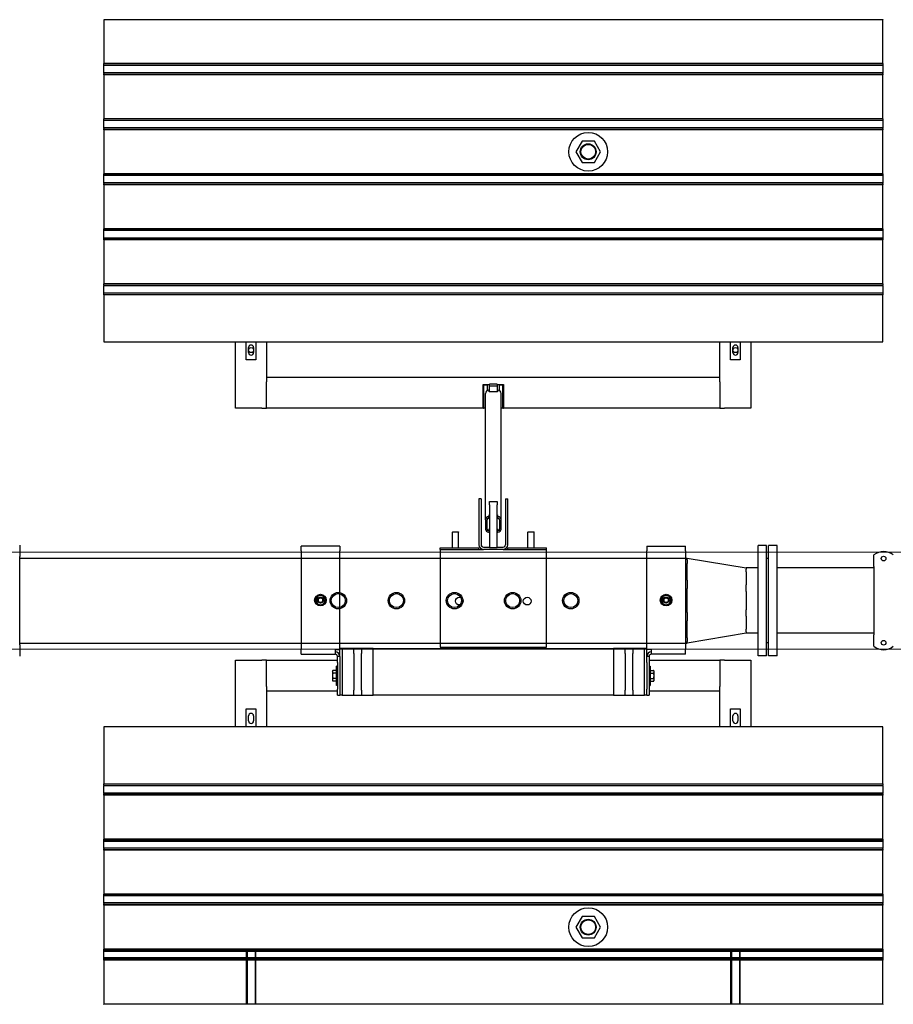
# Model space of a CAD drawing. Extents: x -89225 to 110569, y 13360 to 87647.
# Tile 327 of 478: x 44561 to 46816, y 76422 to 78962. Entities that reach past the tile are written whole.
import ezdxf

# ---------------------------------------------------------------- set-up
doc = ezdxf.new("R2010")
doc.units = 0
doc.layers.add('Beluchtingstank', color=253, linetype='Continuous')
doc.layers.add('Iv-Lines 035', color=4, linetype='Continuous')

# ---------------------------------------------------------------- blocks, each defined once
blk = doc.blocks.new('Leidingwerk beluchtingsinstallatie')
for p, q in [((1291882.7, -926627.1), (1291882.7, -926651.5)), ((1293788.3, -926912.9), (1293788.3, -926627.9)), ((1293810.3, -926627.9), (1293788.3, -926627.9)), ((1293810.3, -926912.9), (1293810.3, -926627.9)), ((1293815.3, -926912.9), (1293815.3, -926627.9)), ((1293837.3, -926627.9), (1293815.3, -926627.9)), ((1293837.3, -926912.9), (1293837.3, -926627.9)), ((1291882.7, -926651.5), (1291882.7, -926656.4)), ((1291882.7, -926884.3), (1291882.7, -926656.4)), ((1291882.7, -926660.8), (1293604.9, -926660.8)), ((1293604.9, -926665.3), (1293604.9, -926660.8)), ((1293604.9, -926660.8), (1293757.3, -926686.2)), ((1293815.3, -926661.4), (1293810.3, -926661.4)), ((1294087.3, -926677), (1294087.3, -926652.6)), ((1293604.9, -926665.3), (1293604.9, -926674.2)), ((1293604.9, -926717.9), (1293604.9, -926674.2)), ((1293757.3, -926686.2), (1293757.3, -926689.6)), ((1293788.3, -926686.2), (1293757.3, -926686.2)), ((1294087.3, -926686.2), (1293837.3, -926686.2)), ((1294087.3, -926682), (1294087.3, -926677)), ((1294087.3, -926682), (1294087.3, -926858.7)), ((1293757.3, -926696.5), (1293757.3, -926689.6)), ((1293757.3, -926696.5), (1293757.3, -926730)), ((1293604.9, -926717.9), (1293604.9, -926739.5)), ((1293757.3, -926746.6), (1293757.3, -926730)), ((1293604.9, -926770.4), (1293604.9, -926739.5)), ((1293757.3, -926746.6), (1293757.3, -926770.4)), ((1293604.9, -926801.2), (1293604.9, -926770.4)), ((1293757.3, -926770.4), (1293757.3, -926794.1)), ((1293604.9, -926801.2), (1293604.9, -926822.8)), ((1293757.3, -926810.7), (1293757.3, -926794.1)), ((1293757.3, -926810.7), (1293757.3, -926844.2)), ((1293604.9, -926866.5), (1293604.9, -926822.8)), ((1293757.3, -926854.5), (1293604.9, -926879.9)), ((1293757.3, -926851.1), (1293757.3, -926844.2)), ((1293757.3, -926851.1), (1293757.3, -926854.5)), ((1293788.3, -926854.5), (1293757.3, -926854.5)), ((1294087.3, -926854.5), (1293837.3, -926854.5)), ((1294087.3, -926863.7), (1294087.3, -926858.7)), ((1294087.3, -926888.1), (1294087.3, -926863.7)), ((1291882.7, -926879.9), (1293604.9, -926879.9)), ((1291882.7, -926884.3), (1291882.7, -926889.2)), ((1291882.7, -926889.2), (1291882.7, -926913.6)), ((1293604.9, -926866.5), (1293604.9, -926875.5)), ((1293604.9, -926879.9), (1293604.9, -926875.5)), ((1293815.3, -926879.4), (1293810.3, -926879.4)), ((1293810.3, -926912.9), (1293788.3, -926912.9)), ((1293837.3, -926912.9), (1293815.3, -926912.9))]:
    blk.add_line(p, q)
for centre, radius in [((1294112.3, -926661.9), 6), ((1292704.9, -926770.4), 21.2), ((1292704.9, -926770.4), 21.2), ((1292704.9, -926770.4), 18), ((1292854.9, -926770.4), 21.2), ((1292854.9, -926770.4), 21.2), ((1292854.9, -926770.4), 18), ((1293004.9, -926770.4), 21.2), ((1293004.9, -926770.4), 21.2), ((1293004.9, -926770.4), 18), ((1293154.9, -926770.4), 21.2), ((1293154.9, -926770.4), 21.2), ((1293154.9, -926770.4), 18), ((1293304.9, -926770.4), 21.2), ((1293304.9, -926770.4), 21.2), ((1293304.9, -926770.4), 18), ((1294112.3, -926878.9), 6)]:
    blk.add_circle(centre, radius)
for centre, start, end in [((1294112.3, -926683.9), 51.3178, 128.6822), ((1294112.3, -926856.9), 231.3178, 308.6822)]:
    blk.add_arc(centre, 40, start, end)
blk = doc.blocks.new('Beluchtingselementen Bosman')
for p, q in [((1284289.4, -859100.6), (1284289.4, -859214)), ((1286299.4, -859100.6), (1284289.4, -859100.6)), ((1286299.4, -859099.9), (1286299.4, -859100.6)), ((1286299.4, -859214), (1286299.4, -859100.6)), ((1284289.4, -859214.7), (1284289.4, -859214)), ((1286299.4, -859214), (1284289.4, -859214)), ((1284289.4, -859217.5), (1284289.4, -859214.7)), ((1286299.4, -859214.7), (1284289.4, -859214.7)), ((1284289.4, -859217.5), (1284289.4, -859218.7)), ((1284289.4, -859220.3), (1284289.4, -859218.7)), ((1286299.4, -859218.7), (1284289.4, -859218.7)), ((1284289.4, -859236.3), (1284289.4, -859220.3)), ((1286299.4, -859214), (1286299.4, -859214.7)), ((1286299.4, -859214.7), (1286299.4, -859217.5)), ((1286299.4, -859218.7), (1286299.4, -859217.5)), ((1286299.4, -859218.7), (1286299.4, -859220.3)), ((1286299.4, -859220.3), (1286299.4, -859236.3)), ((1284289.4, -859237.8), (1284289.4, -859236.3)), ((1284289.4, -859237.8), (1284289.4, -859239.1)), ((1286299.4, -859237.8), (1284289.4, -859237.8)), ((1284289.4, -859241.9), (1284289.4, -859239.1)), ((1284289.4, -859242.6), (1284289.4, -859241.9)), ((1286299.4, -859241.9), (1284289.4, -859241.9)), ((1284289.4, -859242.6), (1284289.4, -859356)), ((1286299.4, -859242.6), (1284289.4, -859242.6)), ((1286299.4, -859236.3), (1286299.4, -859237.8)), ((1286299.4, -859239.1), (1286299.4, -859237.8)), ((1286299.4, -859239.1), (1286299.4, -859241.9)), ((1286299.4, -859241.9), (1286299.4, -859242.6)), ((1286299.4, -859356), (1286299.4, -859242.6)), ((1284289.4, -859356.7), (1284289.4, -859356)), ((1286299.4, -859356), (1284289.4, -859356)), ((1284289.4, -859359.5), (1284289.4, -859356.7)), ((1286299.4, -859356.7), (1284289.4, -859356.7)), ((1284289.4, -859359.5), (1284289.4, -859360.7)), ((1286299.4, -859356), (1286299.4, -859356.7)), ((1286299.4, -859356.7), (1286299.4, -859359.5)), ((1286299.4, -859360.7), (1286299.4, -859359.5)), ((1284289.4, -859362.3), (1284289.4, -859360.7)), ((1286299.4, -859360.7), (1284289.4, -859360.7)), ((1284289.4, -859378.3), (1284289.4, -859362.3)), ((1284289.4, -859379.8), (1284289.4, -859378.3)), ((1284289.4, -859379.8), (1284289.4, -859381.1)), ((1286299.4, -859379.8), (1284289.4, -859379.8)), ((1284289.4, -859383.9), (1284289.4, -859381.1)), ((1284289.4, -859384.6), (1284289.4, -859383.9)), ((1286299.4, -859383.9), (1284289.4, -859383.9)), ((1284289.4, -859384.6), (1284289.4, -859498)), ((1286299.4, -859384.6), (1284289.4, -859384.6)), ((1286299.4, -859360.7), (1286299.4, -859362.3)), ((1286299.4, -859362.3), (1286299.4, -859378.3)), ((1286299.4, -859378.3), (1286299.4, -859379.8)), ((1286299.4, -859381.1), (1286299.4, -859379.8)), ((1286299.4, -859381.1), (1286299.4, -859383.9)), ((1286299.4, -859383.9), (1286299.4, -859384.6)), ((1286299.4, -859498), (1286299.4, -859384.6)), ((1285523.4, -859413.8), (1285507.6, -859441.4)), ((1285555.2, -859413.7), (1285523.4, -859413.8)), ((1285571.2, -859441.2), (1285555.2, -859413.7)), ((1285507.6, -859441.4), (1285523.6, -859468.9)), ((1285555.4, -859468.8), (1285571.2, -859441.2)), ((1285523.6, -859468.9), (1285555.4, -859468.8)), ((1284289.4, -859498.7), (1284289.4, -859498)), ((1286299.4, -859498), (1284289.4, -859498)), ((1284289.4, -859501.5), (1284289.4, -859498.7)), ((1286299.4, -859498.7), (1284289.4, -859498.7)), ((1284289.4, -859501.5), (1284289.4, -859502.7)), ((1284289.4, -859504.3), (1284289.4, -859502.7)), ((1286299.4, -859502.7), (1284289.4, -859502.7)), ((1284289.4, -859520.3), (1284289.4, -859504.3)), ((1286299.4, -859498), (1286299.4, -859498.7)), ((1286299.4, -859498.7), (1286299.4, -859501.5)), ((1286299.4, -859502.7), (1286299.4, -859501.5)), ((1286299.4, -859502.7), (1286299.4, -859504.3)), ((1286299.4, -859504.3), (1286299.4, -859520.3)), ((1284289.4, -859521.8), (1284289.4, -859520.3)), ((1284289.4, -859521.8), (1284289.4, -859523.1)), ((1286299.4, -859521.8), (1284289.4, -859521.8)), ((1284289.4, -859525.9), (1284289.4, -859523.1)), ((1284289.4, -859526.6), (1284289.4, -859525.9)), ((1286299.4, -859525.9), (1284289.4, -859525.9)), ((1284289.4, -859526.6), (1284289.4, -859640)), ((1286299.4, -859526.6), (1284289.4, -859526.6)), ((1286299.4, -859520.3), (1286299.4, -859521.8)), ((1286299.4, -859523.1), (1286299.4, -859521.8)), ((1286299.4, -859523.1), (1286299.4, -859525.9)), ((1286299.4, -859525.9), (1286299.4, -859526.6)), ((1286299.4, -859640), (1286299.4, -859526.6)), ((1284289.4, -859640.7), (1284289.4, -859640)), ((1286299.4, -859640), (1284289.4, -859640)), ((1284289.4, -859643.5), (1284289.4, -859640.7)), ((1286299.4, -859640.7), (1284289.4, -859640.7)), ((1284289.4, -859643.5), (1284289.4, -859644.7)), ((1284289.4, -859646.3), (1284289.4, -859644.7)), ((1286299.4, -859644.7), (1284289.4, -859644.7)), ((1284289.4, -859662.3), (1284289.4, -859646.3)), ((1284289.4, -859663.8), (1284289.4, -859662.3)), ((1284289.4, -859663.8), (1284289.4, -859665.1)), ((1286299.4, -859663.8), (1284289.4, -859663.8)), ((1286299.4, -859640), (1286299.4, -859640.7)), ((1286299.4, -859640.7), (1286299.4, -859643.5)), ((1286299.4, -859644.7), (1286299.4, -859643.5)), ((1286299.4, -859644.7), (1286299.4, -859646.3)), ((1286299.4, -859646.3), (1286299.4, -859662.3)), ((1286299.4, -859662.3), (1286299.4, -859663.8)), ((1286299.4, -859665.1), (1286299.4, -859663.8)), ((1284289.4, -859667.9), (1284289.4, -859665.1)), ((1284289.4, -859668.6), (1284289.4, -859667.9)), ((1286299.4, -859667.9), (1284289.4, -859667.9)), ((1284289.4, -859668.6), (1284289.4, -859782)), ((1286299.4, -859668.6), (1284289.4, -859668.6)), ((1286299.4, -859665.1), (1286299.4, -859667.9)), ((1286299.4, -859667.9), (1286299.4, -859668.6)), ((1286299.4, -859782), (1286299.4, -859668.6)), ((1284289.4, -859782.7), (1284289.4, -859782)), ((1286299.4, -859782), (1284289.4, -859782)), ((1284289.4, -859785.5), (1284289.4, -859782.7)), ((1286299.4, -859782.7), (1284289.4, -859782.7)), ((1284289.4, -859785.5), (1284289.4, -859786.7)), ((1284289.4, -859788.3), (1284289.4, -859786.7)), ((1286299.4, -859786.7), (1284289.4, -859786.7)), ((1284289.4, -859804.3), (1284289.4, -859788.3)), ((1286299.4, -859782), (1286299.4, -859782.7)), ((1286299.4, -859782.7), (1286299.4, -859785.5)), ((1286299.4, -859786.7), (1286299.4, -859785.5)), ((1286299.4, -859786.7), (1286299.4, -859788.3)), ((1286299.4, -859788.3), (1286299.4, -859804.3)), ((1284289.4, -859805.8), (1284289.4, -859804.3)), ((1284289.4, -859805.8), (1284289.4, -859807.1)), ((1286299.4, -859805.8), (1284289.4, -859805.8)), ((1284289.4, -859809.9), (1284289.4, -859807.1)), ((1284289.4, -859810.6), (1284289.4, -859809.9)), ((1286299.4, -859809.9), (1284289.4, -859809.9)), ((1284289.4, -859810.6), (1284289.4, -859931.3)), ((1286299.4, -859810.6), (1284289.4, -859810.6)), ((1286299.4, -859804.3), (1286299.4, -859805.8)), ((1286299.4, -859807.1), (1286299.4, -859805.8)), ((1286299.4, -859807.1), (1286299.4, -859809.9)), ((1286299.4, -859809.9), (1286299.4, -859810.6)), ((1286299.4, -859931.3), (1286299.4, -859810.6)), ((1284289.4, -859931.3), (1286299.4, -859931.3)), ((1284629.4, -860102.8), (1284629.4, -859931.3)), ((1284656.9, -859977.9), (1284656.9, -859931.3)), ((1284681.9, -859931.3), (1284681.9, -859977.9)), ((1284709.4, -859931.3), (1284709.4, -860022.8)), ((1285879.4, -860022.8), (1285879.4, -859931.3)), ((1285906.9, -859977.9), (1285906.9, -859931.3)), ((1285931.9, -859931.3), (1285931.9, -859977.9)), ((1285959.4, -859931.3), (1285959.4, -860102.8)), ((1284662.9, -859959.3), (1284662.9, -859946.3)), ((1284675.9, -859946.3), (1284675.9, -859959.3)), ((1285912.9, -859959.3), (1285912.9, -859946.3)), ((1285925.9, -859946.3), (1285925.9, -859959.3)), ((1284681.9, -859977.9), (1284656.9, -859977.9)), ((1285931.9, -859977.9), (1285906.9, -859977.9)), ((1284709.4, -860022.8), (1285879.4, -860022.8)), ((1284709.4, -860022.8), (1284709.4, -860034.8)), ((1284709.4, -860102.8), (1284709.4, -860034.8)), ((1285268.4, -860102.8), (1285268.4, -860041.8)), ((1285268.4, -860041.8), (1285284.4, -860041.8)), ((1285269.4, -860042.8), (1285269.4, -860102.8)), ((1285269.4, -860042.8), (1285279.4, -860042.8)), ((1285279.4, -860057), (1285279.4, -860042.8)), ((1285304.4, -860040.6), (1285284.4, -860040.6)), ((1285284.4, -860045.9), (1285284.4, -860040.6)), ((1285304.4, -860040.6), (1285304.4, -860045.9)), ((1285304.4, -860041.8), (1285320.4, -860041.8)), ((1285309.4, -860042.8), (1285309.4, -860057)), ((1285309.4, -860042.8), (1285319.4, -860042.8)), ((1285319.4, -860102.8), (1285319.4, -860042.8)), ((1285320.4, -860041.8), (1285320.4, -860102.8)), ((1285879.4, -860034.8), (1285879.4, -860022.8)), ((1285879.4, -860034.8), (1285879.4, -860102.8)), ((1285274.4, -860390.6), (1285274.4, -860064.4)), ((1285283.4, -860056.4), (1285282.4, -860056.4)), ((1285283.4, -860060.9), (1285283.4, -860056.4)), ((1285305.4, -860060.9), (1285283.4, -860060.9)), ((1285304.4, -860045.9), (1285284.4, -860045.9)), ((1285284.4, -860060.9), (1285284.4, -860045.9)), ((1285304.4, -860045.9), (1285304.4, -860060.9)), ((1285306.4, -860056.4), (1285305.4, -860056.4)), ((1285305.4, -860056.4), (1285305.4, -860060.9)), ((1285314.4, -860390.6), (1285314.4, -860064.4)), ((1284697.4, -860102.8), (1284629.4, -860102.8)), ((1284697.4, -860102.8), (1284709.4, -860102.8)), ((1285268.4, -860102.8), (1284709.4, -860102.8)), ((1285268.4, -860102.8), (1285269.4, -860102.8)), ((1285274.4, -860102.8), (1285269.4, -860102.8)), ((1285319.4, -860102.8), (1285314.4, -860102.8)), ((1285319.4, -860102.8), (1285320.4, -860102.8)), ((1285879.4, -860102.8), (1285320.4, -860102.8)), ((1285879.4, -860102.8), (1285891.4, -860102.8)), ((1285959.4, -860102.8), (1285891.4, -860102.8)), ((1285256.9, -860336.8), (1285256.9, -860454.8)), ((1285262.9, -860336.8), (1285256.9, -860336.8)), ((1285262.9, -860336.8), (1285262.9, -860454.8)), ((1285284.4, -860343.4), (1285304.4, -860343.4)), ((1285284.4, -860352.3), (1285284.4, -860343.4)), ((1285304.4, -860343.4), (1285304.4, -860352.3)), ((1285325.9, -860336.8), (1285331.9, -860336.8)), ((1285325.9, -860336.8), (1285325.9, -860454.8)), ((1285331.9, -860454.8), (1285331.9, -860336.8)), ((1285284.4, -860352.3), (1285284.4, -860462)), ((1285304.4, -860462), (1285304.4, -860352.3)), ((1285274.4, -860390.6), (1285274.4, -860414.5)), ((1285278.4, -860414.5), (1285278.4, -860390.6)), ((1285283.4, -860382.7), (1285282.4, -860382.7)), ((1285282.4, -860386.7), (1285283.4, -860386.7)), ((1285283.4, -860382.7), (1285283.4, -860378.2)), ((1285283.4, -860378.2), (1285284.4, -860378.2)), ((1285284.4, -860382.2), (1285283.4, -860382.2)), ((1285283.4, -860386.7), (1285283.4, -860382.7)), ((1285304.4, -860378.2), (1285305.4, -860378.2)), ((1285305.4, -860382.2), (1285304.4, -860382.2)), ((1285305.4, -860378.2), (1285305.4, -860382.7)), ((1285305.4, -860382.7), (1285305.4, -860386.7)), ((1285306.4, -860382.7), (1285305.4, -860382.7)), ((1285305.4, -860386.7), (1285306.4, -860386.7)), ((1285310.4, -860390.6), (1285310.4, -860414.5)), ((1285314.4, -860414.5), (1285314.4, -860390.6)), ((1285189.4, -860421.8), (1285188.9, -860422.3)), ((1285204.9, -860422.3), (1285188.9, -860422.3)), ((1285188.9, -860462.8), (1285188.9, -860422.3)), ((1285189.4, -860421.8), (1285204.4, -860421.8)), ((1285204.4, -860421.8), (1285204.9, -860422.3)), ((1285204.9, -860462.8), (1285204.9, -860422.3)), ((1285283.4, -860418.5), (1285282.4, -860418.5)), ((1285282.4, -860422.5), (1285283.4, -860422.5)), ((1285283.4, -860418.5), (1285283.4, -860414.1)), ((1285283.4, -860414.1), (1285284.4, -860414.1)), ((1285284.4, -860418.1), (1285283.4, -860418.1)), ((1285283.4, -860422.5), (1285283.4, -860418.5)), ((1285304.4, -860414.1), (1285305.4, -860414.1)), ((1285305.4, -860418.1), (1285304.4, -860418.1)), ((1285305.4, -860414.1), (1285305.4, -860418.5)), ((1285306.4, -860418.5), (1285305.4, -860418.5)), ((1285305.4, -860418.5), (1285305.4, -860422.5)), ((1285305.4, -860422.5), (1285306.4, -860422.5)), ((1285384.4, -860421.8), (1285383.9, -860422.3)), ((1285399.9, -860422.3), (1285383.9, -860422.3)), ((1285383.9, -860462.8), (1285383.9, -860422.3)), ((1285384.4, -860421.8), (1285399.4, -860421.8)), ((1285399.4, -860421.8), (1285399.9, -860422.3)), ((1285399.9, -860462.8), (1285399.9, -860422.3)), ((1284798.4, -860470.3), (1284798.4, -860458.3)), ((1284898.4, -860458.3), (1284798.4, -860458.3)), ((1284798.4, -860470.3), (1284798.4, -860725.3)), ((1284898.4, -860458.3), (1284898.4, -860470.3)), ((1284898.4, -860725.3), (1284898.4, -860470.3)), ((1285156.9, -860462.8), (1285256.9, -860462.8)), ((1285156.9, -860466.8), (1285156.9, -860462.8)), ((1285156.9, -860466.8), (1285256.9, -860466.8)), ((1285156.9, -860466.8), (1285156.9, -860478.8)), ((1285256.9, -860466.8), (1285256.9, -860462.8)), ((1285256.9, -860466.8), (1285268.9, -860466.8)), ((1285268.9, -860460.8), (1285284.4, -860460.8)), ((1285319.9, -860466.8), (1285268.9, -860466.8)), ((1285284.4, -860462), (1285304.4, -860462)), ((1285304.4, -860460.8), (1285319.9, -860460.8)), ((1285319.9, -860466.8), (1285331.9, -860466.8)), ((1285331.9, -860462.8), (1285431.9, -860462.8)), ((1285331.9, -860466.8), (1285331.9, -860462.8)), ((1285331.9, -860466.8), (1285431.9, -860466.8)), ((1285431.9, -860466.8), (1285431.9, -860462.8)), ((1285431.9, -860478.8), (1285431.9, -860466.8)), ((1285690.4, -860458.3), (1285790.4, -860458.3)), ((1285690.4, -860458.3), (1285690.4, -860470.3)), ((1285690.4, -860725.3), (1285690.4, -860470.3)), ((1285790.4, -860470.3), (1285790.4, -860458.3)), ((1285790.4, -860470.3), (1285790.4, -860725.3)), ((1285156.9, -860478.8), (1285156.9, -860719.3)), ((1285431.9, -860719.3), (1285431.9, -860478.8)), ((1284798.4, -860737.3), (1284798.4, -860725.3)), ((1284886.4, -860725.3), (1284898.4, -860725.3)), ((1284886.4, -860725.3), (1284886.4, -860737.3)), ((1284904.4, -860722.8), (1284898.4, -860722.8)), ((1284898.4, -860743.3), (1284898.4, -860725.3)), ((1284934.4, -860722.8), (1284904.4, -860722.8)), ((1284904.4, -860722.8), (1284904.4, -860842.8)), ((1284934.4, -860728.2), (1284934.4, -860722.8)), ((1284954.4, -860722.8), (1284934.4, -860722.8)), ((1284934.4, -860735.2), (1284934.4, -860728.2)), ((1284984.4, -860722.8), (1284954.4, -860722.8)), ((1284954.4, -860722.8), (1284954.4, -860728.2)), ((1284954.4, -860728.2), (1284954.4, -860735.2)), ((1284984.4, -860722.8), (1285604.4, -860722.8)), ((1284984.4, -860842.8), (1284984.4, -860722.8)), ((1285156.9, -860719.3), (1285431.9, -860719.3)), ((1285634.4, -860722.8), (1285604.4, -860722.8)), ((1285604.4, -860722.8), (1285604.4, -860842.8)), ((1285654.4, -860722.8), (1285634.4, -860722.8)), ((1285634.4, -860728.2), (1285634.4, -860722.8)), ((1285634.4, -860735.2), (1285634.4, -860728.2)), ((1285684.4, -860722.8), (1285654.4, -860722.8)), ((1285654.4, -860722.8), (1285654.4, -860728.2)), ((1285654.4, -860728.2), (1285654.4, -860735.2)), ((1285684.4, -860842.8), (1285684.4, -860722.8)), ((1285690.4, -860722.8), (1285684.4, -860722.8)), ((1285690.4, -860743.3), (1285690.4, -860725.3)), ((1285702.4, -860725.3), (1285690.4, -860725.3)), ((1285702.4, -860737.3), (1285702.4, -860725.3)), ((1285790.4, -860737.3), (1285790.4, -860725.3)), ((1284629.4, -860924.5), (1284629.4, -860752.8)), ((1284629.4, -860752.8), (1284697.4, -860752.8)), ((1284709.4, -860752.8), (1284697.4, -860752.8)), ((1284709.4, -860752.8), (1284892.4, -860752.8)), ((1284709.4, -860820.8), (1284709.4, -860752.8)), ((1284798.4, -860737.3), (1284886.4, -860737.3)), ((1284892.4, -860758.3), (1284892.4, -860743.3)), ((1284898.4, -860743.3), (1284892.4, -860743.3)), ((1284898.4, -860743.3), (1284898.4, -860758.3)), ((1284934.4, -860735.2), (1284934.4, -860830.4)), ((1284954.4, -860830.4), (1284954.4, -860735.2)), ((1285634.4, -860735.2), (1285634.4, -860830.4)), ((1285654.4, -860830.4), (1285654.4, -860735.2)), ((1285696.4, -860743.3), (1285690.4, -860743.3)), ((1285690.4, -860758.3), (1285690.4, -860743.3)), ((1285696.4, -860743.3), (1285696.4, -860758.3)), ((1285696.4, -860752.8), (1285879.4, -860752.8)), ((1285790.4, -860737.3), (1285702.4, -860737.3)), ((1285891.4, -860752.8), (1285879.4, -860752.8)), ((1285879.4, -860752.8), (1285879.4, -860820.8)), ((1285891.4, -860752.8), (1285959.4, -860752.8)), ((1285959.4, -860752.8), (1285959.4, -860924.5)), ((1284879.4, -860780.8), (1284880.5, -860778.9)), ((1284879.4, -860780.8), (1284879.4, -860782.4)), ((1284888.6, -860778.9), (1284880.5, -860778.9)), ((1284888.6, -860778.9), (1284888.6, -860785.9)), ((1284888.6, -860781.8), (1284889.4, -860781.8)), ((1284889.4, -860817.8), (1284889.4, -860767.8)), ((1284892.4, -860767.8), (1284889.4, -860767.8)), ((1284892.4, -860758.3), (1284892.4, -860827.8)), ((1284898.4, -860758.3), (1284898.4, -860827.8)), ((1285690.4, -860758.3), (1285690.4, -860827.8)), ((1285696.4, -860758.3), (1285696.4, -860827.8)), ((1285696.4, -860767.8), (1285699.4, -860767.8)), ((1285699.4, -860767.8), (1285699.4, -860817.8)), ((1285700.2, -860781.8), (1285699.4, -860781.8)), ((1285700.2, -860785.9), (1285700.2, -860778.9)), ((1285700.2, -860778.9), (1285708.3, -860778.9)), ((1285709.4, -860780.8), (1285708.3, -860778.9)), ((1285709.4, -860782.4), (1285709.4, -860780.8)), ((1284879.4, -860782.4), (1284879.4, -860792.8)), ((1284879.4, -860792.8), (1284879.4, -860803.2)), ((1284879.4, -860803.2), (1284879.4, -860804.8)), ((1284879.4, -860804.8), (1284880.5, -860806.6)), ((1284888.6, -860785.9), (1284880.5, -860785.9)), ((1284888.6, -860799.7), (1284880.5, -860799.7)), ((1284888.6, -860806.6), (1284880.5, -860806.6)), ((1284888.6, -860785.9), (1284888.6, -860799.7)), ((1284888.6, -860799.7), (1284888.6, -860806.6)), ((1284888.6, -860803.8), (1284889.4, -860803.8)), ((1285700.2, -860803.8), (1285699.4, -860803.8)), ((1285700.2, -860799.7), (1285700.2, -860785.9)), ((1285700.2, -860785.9), (1285708.3, -860785.9)), ((1285700.2, -860799.7), (1285708.3, -860799.7)), ((1285700.2, -860806.6), (1285700.2, -860799.7)), ((1285700.2, -860806.6), (1285708.3, -860806.6)), ((1285709.4, -860804.8), (1285708.3, -860806.6)), ((1285709.4, -860792.8), (1285709.4, -860782.4)), ((1285709.4, -860803.2), (1285709.4, -860792.8)), ((1285709.4, -860804.8), (1285709.4, -860803.2)), ((1284709.4, -860820.8), (1284709.4, -860832.8)), ((1284709.4, -860832.8), (1284709.4, -860924.5)), ((1284892.4, -860832.8), (1284709.4, -860832.8)), ((1284892.4, -860817.8), (1284889.4, -860817.8)), ((1284892.4, -860842.8), (1284892.4, -860827.8)), ((1284898.4, -860827.8), (1284898.4, -860842.8)), ((1284934.4, -860837.4), (1284934.4, -860830.4)), ((1284954.4, -860830.4), (1284954.4, -860837.4)), ((1285634.4, -860837.4), (1285634.4, -860830.4)), ((1285654.4, -860830.4), (1285654.4, -860837.4)), ((1285690.4, -860842.8), (1285690.4, -860827.8)), ((1285696.4, -860817.8), (1285699.4, -860817.8)), ((1285696.4, -860827.8), (1285696.4, -860842.8)), ((1285879.4, -860832.8), (1285696.4, -860832.8)), ((1285879.4, -860832.8), (1285879.4, -860820.8)), ((1285879.4, -860924.5), (1285879.4, -860832.8)), ((1284892.4, -860842.8), (1284898.4, -860842.8)), ((1284904.4, -860842.8), (1284898.4, -860842.8)), ((1284904.4, -860842.8), (1284934.4, -860842.8)), ((1284934.4, -860842.8), (1284934.4, -860837.4)), ((1284934.4, -860842.8), (1284954.4, -860842.8)), ((1284954.4, -860837.4), (1284954.4, -860842.8)), ((1284954.4, -860842.8), (1284984.4, -860842.8)), ((1285604.4, -860842.8), (1284984.4, -860842.8)), ((1285604.4, -860842.8), (1285634.4, -860842.8)), ((1285634.4, -860842.8), (1285634.4, -860837.4)), ((1285634.4, -860842.8), (1285654.4, -860842.8)), ((1285654.4, -860837.4), (1285654.4, -860842.8)), ((1285654.4, -860842.8), (1285684.4, -860842.8)), ((1285690.4, -860842.8), (1285684.4, -860842.8)), ((1285690.4, -860842.8), (1285696.4, -860842.8)), ((1284656.9, -860924.5), (1284656.9, -860877.9)), ((1284656.9, -860877.9), (1284681.9, -860877.9)), ((1284681.9, -860877.9), (1284681.9, -860924.5)), ((1285906.9, -860924.5), (1285906.9, -860877.9)), ((1285906.9, -860877.9), (1285931.9, -860877.9)), ((1285931.9, -860877.9), (1285931.9, -860924.5)), ((1284662.9, -860909.5), (1284662.9, -860896.5)), ((1284675.9, -860896.5), (1284675.9, -860909.5)), ((1285912.9, -860909.5), (1285912.9, -860896.5)), ((1285925.9, -860896.5), (1285925.9, -860909.5)), ((1286299.4, -860924.5), (1284289.4, -860924.5)), ((1284289.4, -860924.5), (1284289.4, -861072)), ((1286299.4, -861072), (1286299.4, -860924.5)), ((1284289.4, -861072.7), (1284289.4, -861072)), ((1284289.4, -861075.5), (1284289.4, -861072.7)), ((1286299.4, -861072.7), (1284289.4, -861072.7)), ((1284289.4, -861075.5), (1284289.4, -861076.7)), ((1284289.4, -861078.3), (1284289.4, -861076.7)), ((1286299.4, -861076.7), (1284289.4, -861076.7)), ((1284289.4, -861094.3), (1284289.4, -861078.3)), ((1286299.4, -861072), (1286299.4, -861072.7)), ((1286299.4, -861072.7), (1286299.4, -861075.5)), ((1286299.4, -861076.7), (1286299.4, -861075.5)), ((1286299.4, -861076.7), (1286299.4, -861078.3)), ((1286299.4, -861078.3), (1286299.4, -861094.3)), ((1284289.4, -861095.8), (1284289.4, -861094.3)), ((1284289.4, -861095.8), (1284289.4, -861097.1)), ((1286299.4, -861095.8), (1284289.4, -861095.8)), ((1284289.4, -861099.9), (1284289.4, -861097.1)), ((1286299.4, -861097.1), (1284289.4, -861097.1)), ((1284289.4, -861100.6), (1284289.4, -861099.9)), ((1286299.4, -861099.9), (1284289.4, -861099.9)), ((1284289.4, -861100.6), (1284289.4, -861214)), ((1286299.4, -861100.6), (1284289.4, -861100.6)), ((1286299.4, -861094.3), (1286299.4, -861095.8)), ((1286299.4, -861097.1), (1286299.4, -861095.8)), ((1286299.4, -861097.1), (1286299.4, -861099.9)), ((1286299.4, -861099.9), (1286299.4, -861100.6)), ((1286299.4, -861214), (1286299.4, -861100.6)), ((1284289.4, -861214.7), (1284289.4, -861214)), ((1286299.4, -861214), (1284289.4, -861214)), ((1286299.4, -861214), (1286299.4, -861214.7)), ((1284289.4, -861217.5), (1284289.4, -861214.7)), ((1286299.4, -861214.7), (1284289.4, -861214.7)), ((1284289.4, -861217.5), (1284289.4, -861218.7)), ((1286299.4, -861217.5), (1284289.4, -861217.5)), ((1284289.4, -861220.3), (1284289.4, -861218.7)), ((1286299.4, -861218.7), (1284289.4, -861218.7)), ((1284289.4, -861236.3), (1284289.4, -861220.3)), ((1286299.4, -861220.3), (1284289.4, -861220.3)), ((1284289.4, -861237.8), (1284289.4, -861236.3)), ((1284289.4, -861237.8), (1284289.4, -861239.1)), ((1286299.4, -861237.8), (1284289.4, -861237.8)), ((1284289.4, -861241.9), (1284289.4, -861239.1)), ((1286299.4, -861214.7), (1286299.4, -861217.5)), ((1286299.4, -861218.7), (1286299.4, -861217.5)), ((1286299.4, -861218.7), (1286299.4, -861220.3)), ((1286299.4, -861220.3), (1286299.4, -861236.3)), ((1286299.4, -861236.3), (1286299.4, -861237.8)), ((1286299.4, -861239.1), (1286299.4, -861237.8)), ((1286299.4, -861239.1), (1286299.4, -861241.9)), ((1284289.4, -861242.6), (1284289.4, -861241.9)), ((1286299.4, -861241.9), (1284289.4, -861241.9)), ((1284289.4, -861242.6), (1284289.4, -861356)), ((1286299.4, -861242.6), (1284289.4, -861242.6)), ((1286299.4, -861241.9), (1286299.4, -861242.6)), ((1286299.4, -861356), (1286299.4, -861242.6)), ((1284289.4, -861356.7), (1284289.4, -861356)), ((1286299.4, -861356), (1284289.4, -861356)), ((1284289.4, -861359.5), (1284289.4, -861356.7)), ((1286299.4, -861356.7), (1284289.4, -861356.7)), ((1284289.4, -861359.5), (1284289.4, -861360.7)), ((1284289.4, -861362.3), (1284289.4, -861360.7)), ((1286299.4, -861360.7), (1284289.4, -861360.7)), ((1284289.4, -861378.3), (1284289.4, -861362.3)), ((1286299.4, -861356), (1286299.4, -861356.7)), ((1286299.4, -861356.7), (1286299.4, -861359.5)), ((1286299.4, -861360.7), (1286299.4, -861359.5)), ((1286299.4, -861360.7), (1286299.4, -861362.3)), ((1286299.4, -861362.3), (1286299.4, -861378.3)), ((1284289.4, -861379.8), (1284289.4, -861378.3)), ((1286299.4, -861378.3), (1284289.4, -861378.3)), ((1284289.4, -861379.8), (1284289.4, -861381.1)), ((1286299.4, -861379.8), (1284289.4, -861379.8)), ((1284289.4, -861383.9), (1284289.4, -861381.1)), ((1284289.4, -861384.6), (1284289.4, -861383.9)), ((1286299.4, -861383.9), (1284289.4, -861383.9)), ((1284289.4, -861384.6), (1284289.4, -861498)), ((1286299.4, -861384.6), (1284289.4, -861384.6)), ((1286299.4, -861378.3), (1286299.4, -861379.8)), ((1286299.4, -861381.1), (1286299.4, -861379.8)), ((1286299.4, -861381.1), (1286299.4, -861383.9)), ((1286299.4, -861383.9), (1286299.4, -861384.6)), ((1286299.4, -861498), (1286299.4, -861384.6)), ((1285523.4, -861413.8), (1285507.6, -861441.4)), ((1285555.2, -861413.7), (1285523.4, -861413.8)), ((1285571.2, -861441.2), (1285555.2, -861413.7)), ((1285507.6, -861441.4), (1285523.6, -861468.9)), ((1285555.4, -861468.8), (1285571.2, -861441.2)), ((1285523.6, -861468.9), (1285555.4, -861468.8)), ((1284289.4, -861498.7), (1284289.4, -861498)), ((1286299.4, -861498), (1284289.4, -861498)), ((1284289.4, -861501.5), (1284289.4, -861498.7)), ((1286299.4, -861498.7), (1284289.4, -861498.7)), ((1284289.4, -861501.5), (1284289.4, -861502.7)), ((1284289.4, -861504.3), (1284289.4, -861502.7)), ((1286299.4, -861502.7), (1284289.4, -861502.7)), ((1284289.4, -861520.3), (1284289.4, -861504.3)), ((1286299.4, -861504.3), (1284289.4, -861504.3)), ((1284656.9, -861504.3), (1284656.9, -861520.3)), ((1284658.9, -861504.3), (1284658.9, -861520.3)), ((1284679.9, -861504.3), (1284679.9, -861520.3)), ((1284681.9, -861520.3), (1284681.9, -861504.3)), ((1285906.9, -861504.3), (1285906.9, -861520.3)), ((1285908.9, -861504.3), (1285908.9, -861520.3)), ((1285929.9, -861504.3), (1285929.9, -861520.3)), ((1285931.9, -861520.3), (1285931.9, -861504.3)), ((1286299.4, -861498), (1286299.4, -861498.7)), ((1286299.4, -861498.7), (1286299.4, -861501.5)), ((1286299.4, -861502.7), (1286299.4, -861501.5)), ((1286299.4, -861502.7), (1286299.4, -861504.3)), ((1286299.4, -861504.3), (1286299.4, -861520.3)), ((1284289.4, -861521.8), (1284289.4, -861520.3)), ((1286299.4, -861520.3), (1284289.4, -861520.3)), ((1284289.4, -861521.8), (1284289.4, -861523.1)), ((1286299.4, -861521.8), (1284289.4, -861521.8)), ((1284289.4, -861525.9), (1284289.4, -861523.1)), ((1284289.4, -861526.6), (1284289.4, -861525.9)), ((1286299.4, -861525.9), (1284289.4, -861525.9)), ((1284289.4, -861526.6), (1284289.4, -861640)), ((1286299.4, -861526.6), (1284289.4, -861526.6)), ((1284656.9, -861526.6), (1284656.9, -861640)), ((1284658.9, -861526.6), (1284658.9, -861640)), ((1284679.9, -861526.6), (1284679.9, -861640)), ((1284681.9, -861640), (1284681.9, -861526.6)), ((1285906.9, -861526.6), (1285906.9, -861640)), ((1285908.9, -861526.6), (1285908.9, -861640)), ((1285929.9, -861526.6), (1285929.9, -861640)), ((1285931.9, -861640), (1285931.9, -861526.6)), ((1286299.4, -861520.3), (1286299.4, -861521.8)), ((1286299.4, -861523.1), (1286299.4, -861521.8)), ((1286299.4, -861523.1), (1286299.4, -861525.9)), ((1286299.4, -861525.9), (1286299.4, -861526.6)), ((1286299.4, -861640), (1286299.4, -861526.6)), ((1284289.4, -861640.7), (1284289.4, -861640)), ((1286299.4, -861640), (1284289.4, -861640)), ((1286299.4, -861640), (1286299.4, -861640.7))]:
    blk.add_line(p, q)
for centre, radius in [((1285539.4, -859441.3), 50), ((1285539.4, -859441.3), 20.5), ((1285539.4, -859441.3), 19), ((1284669.4, -859952.8), 6.5), ((1285919.4, -859952.8), 6.5), ((1284848.4, -860597.8), 15), ((1284848.4, -860597.8), 8), ((1284848.4, -860597.8), 5.9), ((1285206.9, -860600.3), 10), ((1285381.9, -860600.3), 10), ((1285740.4, -860597.8), 15), ((1285740.4, -860597.8), 8), ((1285740.4, -860597.8), 5.9), ((1285539.4, -861441.3), 50), ((1285539.4, -861441.3), 20.5), ((1285539.4, -861441.3), 19)]:
    blk.add_circle(centre, radius)
for centre, radius, start, end in [((1284669.4, -859946.3), 6.5, 360, 180), ((1285919.4, -859946.3), 6.5, 0, 180), ((1284669.4, -859959.3), 6.5, 180, 360), ((1285919.4, -859959.3), 6.5, 180, 0), ((1285268.9, -860454.8), 12, 180, 270), ((1285268.9, -860454.8), 6, 180, 270), ((1285319.9, -860454.8), 6, 270, 0), ((1285319.9, -860454.8), 12, 270, 0), ((1284848.4, -860597.8), 13.4, 176.2081, 183.7919), ((1284848.4, -860597.8), 12, 150, 210), ((1284848.4, -860597.8), 12, 90, 150), ((1284848.4, -860597.8), 12, 210, 270), ((1284848.4, -860597.8), 13.4, 116.2081, 123.7919), ((1284848.4, -860597.8), 6.9, 150.4082, 209.5918), ((1284848.4, -860597.8), 6.9, 149.5918, 150.4082), ((1284848.4, -860597.8), 6.9, 209.5918, 210.4082), ((1284848.4, -860597.8), 6.9, 90.4082, 149.5918), ((1284848.4, -860597.8), 6.9, 210.4082, 269.5918), ((1284848.4, -860597.8), 12, 30, 90), ((1284848.4, -860597.8), 6.9, 89.5918, 90.4082), ((1284848.4, -860597.8), 12, 270, 330), ((1284848.4, -860597.8), 6.9, 30.4082, 89.5918), ((1284848.4, -860597.8), 6.9, 270.4082, 329.5918), ((1284848.4, -860597.8), 13.4, 56.2081, 63.7919), ((1284848.4, -860597.8), 6.9, 29.5918, 30.4082), ((1284848.4, -860597.8), 6.9, 330.4082, 29.5918), ((1284848.4, -860597.8), 6.9, 329.5918, 330.4082), ((1284848.4, -860597.8), 12, 330, 30), ((1284848.4, -860597.8), 13.4, 356.2081, 3.7919), ((1285740.4, -860597.8), 13.4, 176.2081, 183.7919), ((1285740.4, -860597.8), 12, 150, 210), ((1285740.4, -860597.8), 12, 90, 150), ((1285740.4, -860597.8), 12, 210, 270), ((1285740.4, -860597.8), 13.4, 116.2081, 123.7919), ((1285740.4, -860597.8), 6.9, 150.4082, 209.5918), ((1285740.4, -860597.8), 6.9, 149.5918, 150.4082), ((1285740.4, -860597.8), 6.9, 209.5918, 210.4082), ((1285740.4, -860597.8), 6.9, 90.4082, 149.5918), ((1285740.4, -860597.8), 6.9, 210.4082, 269.5918), ((1285740.4, -860597.8), 12, 30, 90), ((1285740.4, -860597.8), 6.9, 89.5918, 90.4082), ((1285740.4, -860597.8), 12, 270, 330), ((1285740.4, -860597.8), 6.9, 30.4082, 89.5918), ((1285740.4, -860597.8), 6.9, 270.4082, 329.5918), ((1285740.4, -860597.8), 13.4, 56.2081, 63.7919), ((1285740.4, -860597.8), 6.9, 29.5918, 30.4082), ((1285740.4, -860597.8), 6.9, 330.4082, 29.5918), ((1285740.4, -860597.8), 6.9, 329.5918, 330.4082), ((1285740.4, -860597.8), 12, 330, 30), ((1285740.4, -860597.8), 13.4, 356.2081, 3.7919), ((1284848.4, -860597.8), 13.4, 236.2081, 243.7919), ((1284848.4, -860597.8), 6.9, 269.5918, 270.4082), ((1284848.4, -860597.8), 13.4, 296.2081, 303.7919), ((1285740.4, -860597.8), 13.4, 236.2081, 243.7919), ((1285740.4, -860597.8), 6.9, 269.5918, 270.4082), ((1285740.4, -860597.8), 13.4, 296.2081, 303.7919), ((1284886.4, -860743.3), 12, 0, 90), ((1285702.4, -860743.3), 12, 90, 180), ((1284886.4, -860743.3), 6, 0, 90), ((1285702.4, -860743.3), 6, 90, 180), ((1284669.4, -860896.5), 6.5, 0, 180), ((1285919.4, -860896.5), 6.5, 360, 180), ((1284669.4, -860909.5), 6.5, 180, 0), ((1285919.4, -860909.5), 6.5, 180, 360)]:
    blk.add_arc(centre, radius, start, end)
for centre, major_axis, start_param, end_param in [((1285282.4, -860064.4), (-8, 0), 4.712389, 6.283185), ((1285306.4, -860064.4), (8, 0), 0, 1.570796), ((1285282.4, -860390.6), (-8, 0), 4.712389, 6.283185), ((1285282.4, -860390.6), (-4, 0), 4.712389, 6.283185), ((1285306.4, -860390.6), (8, 0), 0, 1.570796), ((1285306.4, -860390.6), (4, 0), 0, 1.570796), ((1285282.4, -860414.5), (-8, 0), 0, 1.570796), ((1285282.4, -860414.5), (-4, 0), 0, 1.570796), ((1285306.4, -860414.5), (4, 0), 4.712389, 6.283185), ((1285306.4, -860414.5), (8, 0), 4.712389, 6.283185)]:
    blk.add_ellipse(centre, major_axis=major_axis, ratio=0.996041, start_param=start_param, end_param=end_param)
for points, weights in [([(1284838, -860591.8), (1284836.6, -860594.2), (1284835.1, -860596.9)], [1, 1.02824688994, 1]), ([(1284835.1, -860598.7), (1284836.6, -860601.4), (1284838, -860603.8)], [1, 1.02824688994, 1]), ([(1284841, -860586.7), (1284839.4, -860589.4), (1284838, -860591.8)], [1, 1.02824688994, 1]), ([(1284838, -860603.8), (1284839.4, -860606.2), (1284841, -860608.9)], [1, 1.02824688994, 1]), ([(1284842.4, -860594.4), (1284842.4, -860597.8), (1284842.4, -860601.2)], [1, 1.15, 1]), ([(1284848.4, -860585.8), (1284845.6, -860585.8), (1284842.5, -860585.8)], [1, 1.02824688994, 1]), ([(1284848.4, -860590.9), (1284845.4, -860592.6), (1284842.5, -860594.3)], [1, 1.15, 1]), ([(1284842.5, -860601.3), (1284845.4, -860603), (1284848.4, -860604.7)], [1, 1.15, 1]), ([(1284854.3, -860585.8), (1284851.2, -860585.8), (1284848.4, -860585.8)], [1, 1.02824688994, 1]), ([(1284854.4, -860594.3), (1284851.4, -860592.6), (1284848.5, -860590.9)], [1, 1.15, 1]), ([(1284848.5, -860604.7), (1284851.4, -860603), (1284854.4, -860601.3)], [1, 1.15, 1]), ([(1284854.4, -860601.2), (1284854.4, -860597.8), (1284854.4, -860594.4)], [1, 1.15, 1]), ([(1284858.8, -860591.8), (1284857.4, -860589.4), (1284855.9, -860586.7)], [1, 1.02824688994, 1]), ([(1284855.9, -860608.9), (1284857.4, -860606.2), (1284858.8, -860603.8)], [1, 1.02824688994, 1]), ([(1284861.8, -860596.9), (1284860.2, -860594.2), (1284858.8, -860591.8)], [1, 1.02824688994, 1]), ([(1284858.8, -860603.8), (1284860.2, -860601.4), (1284861.8, -860598.7)], [1, 1.02824688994, 1]), ([(1285730, -860591.8), (1285728.6, -860594.2), (1285727.1, -860596.9)], [1, 1.02824688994, 1]), ([(1285727.1, -860598.7), (1285728.6, -860601.4), (1285730, -860603.8)], [1, 1.02824688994, 1]), ([(1285733, -860586.7), (1285731.4, -860589.4), (1285730, -860591.8)], [1, 1.02824688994, 1]), ([(1285730, -860603.8), (1285731.4, -860606.2), (1285733, -860608.9)], [1, 1.02824688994, 1]), ([(1285734.4, -860594.4), (1285734.4, -860597.8), (1285734.4, -860601.2)], [1, 1.15, 1]), ([(1285740.4, -860585.8), (1285737.6, -860585.8), (1285734.5, -860585.8)], [1, 1.02824688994, 1]), ([(1285740.4, -860590.9), (1285737.4, -860592.6), (1285734.5, -860594.3)], [1, 1.15, 1]), ([(1285734.5, -860601.3), (1285737.4, -860603), (1285740.4, -860604.7)], [1, 1.15, 1]), ([(1285746.3, -860585.8), (1285743.2, -860585.8), (1285740.4, -860585.8)], [1, 1.02824688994, 1]), ([(1285746.4, -860594.3), (1285743.4, -860592.6), (1285740.5, -860590.9)], [1, 1.15, 1]), ([(1285740.5, -860604.7), (1285743.4, -860603), (1285746.4, -860601.3)], [1, 1.15, 1]), ([(1285746.4, -860601.2), (1285746.4, -860597.8), (1285746.4, -860594.4)], [1, 1.15, 1]), ([(1285750.8, -860591.8), (1285749.4, -860589.4), (1285747.9, -860586.7)], [1, 1.02824688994, 1]), ([(1285747.9, -860608.9), (1285749.4, -860606.2), (1285750.8, -860603.8)], [1, 1.02824688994, 1]), ([(1285753.8, -860596.9), (1285752.2, -860594.2), (1285750.8, -860591.8)], [1, 1.02824688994, 1]), ([(1285750.8, -860603.8), (1285752.2, -860601.4), (1285753.8, -860598.7)], [1, 1.02824688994, 1]), ([(1284842.5, -860609.8), (1284845.6, -860609.8), (1284848.4, -860609.8)], [1, 1.02824688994, 1]), ([(1284848.4, -860609.8), (1284851.2, -860609.8), (1284854.3, -860609.8)], [1, 1.02824688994, 1]), ([(1285734.5, -860609.8), (1285737.6, -860609.8), (1285740.4, -860609.8)], [1, 1.02824688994, 1]), ([(1285740.4, -860609.8), (1285743.2, -860609.8), (1285746.3, -860609.8)], [1, 1.02824688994, 1]), ([(1284880.5, -860778.9), (1284879.4, -860780.8), (1284879.4, -860782.4)], [1, 1.0379548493, 1]), ([(1285709.4, -860782.4), (1285709.4, -860780.8), (1285708.3, -860778.9)], [1, 1.0379548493, 1]), ([(1284879.4, -860782.4), (1284879.4, -860784), (1284880.5, -860785.9)], [1, 1.0379548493, 1]), ([(1284880.5, -860785.9), (1284879.4, -860789.6), (1284879.4, -860792.8)], [1, 1.0379548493, 1]), ([(1284879.4, -860792.8), (1284879.4, -860796), (1284880.5, -860799.7)], [1, 1.0379548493, 1]), ([(1284880.5, -860799.7), (1284879.4, -860801.6), (1284879.4, -860803.2)], [1, 1.0379548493, 1]), ([(1284879.4, -860803.2), (1284879.4, -860804.8), (1284880.5, -860806.6)], [1, 1.0379548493, 1]), ([(1285708.3, -860785.9), (1285709.4, -860784), (1285709.4, -860782.4)], [1, 1.0379548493, 1]), ([(1285709.4, -860792.8), (1285709.4, -860789.6), (1285708.3, -860785.9)], [1, 1.0379548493, 1]), ([(1285708.3, -860799.7), (1285709.4, -860796), (1285709.4, -860792.8)], [1, 1.0379548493, 1]), ([(1285709.4, -860803.2), (1285709.4, -860801.6), (1285708.3, -860799.7)], [1, 1.0379548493, 1]), ([(1285708.3, -860806.6), (1285709.4, -860804.8), (1285709.4, -860803.2)], [1, 1.0379548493, 1])]:
    blk.add_rational_spline(points, weights, degree=2)

msp = doc.modelspace()

# ---------------------------------------------------------------- linework, layer by layer
at = {"layer": 'Beluchtingstank', "lineweight": 9, "ltscale": 0.01}
msp.add_line((30135.9, 77338.1), (49875.9, 77338.1), dxfattribs=at)
msp.add_lwpolyline([(30135.9, 64138.1), (49875.9, 64138.1), (53025.9, 64138.1, 1), (53025.9, 77587.7), (49875.9, 77587.7), (30135.9, 77587.7)], format="xyb", dxfattribs=at)
msp.add_lwpolyline([(30135.9, 64138.1), (49875.9, 64138.1), (53025.9, 64138.1, 1), (53025.9, 77587.7), (49875.9, 77587.7), (30135.9, 77587.7)], format="xyb", dxfattribs=at)

# ---------------------------------------------------------------- block references
at = {"layer": 'Iv-Lines 035'}
for name, p in [('Leidingwerk beluchtingsinstallatie', (-1247321.4, 1004233.5)), ('Beluchtingselementen Bosman', (-1239510.9, 938062.2))]:
    msp.add_blockref(name, p, dxfattribs=at)

doc.saveas('drawing.dxf')
